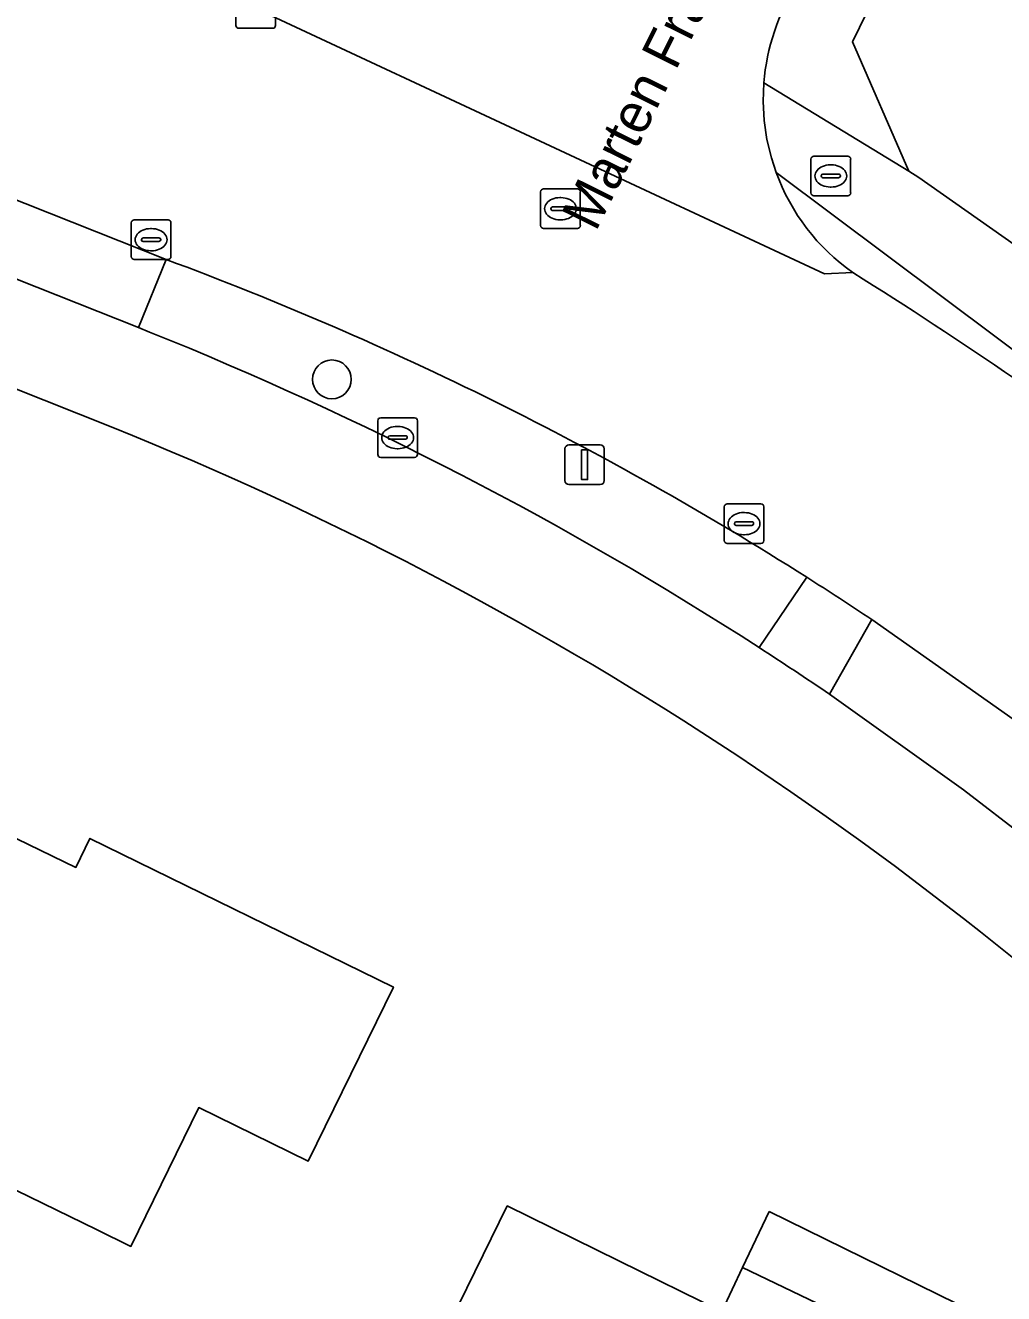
# Model space of a CAD drawing. Extents: x 157320 to 158835, y 386650 to 388491.
# Drawn here: x 158442.81 to 158467.47, y 387270.87 to 387302.85 of the extents above; entities that cross this region are included whole.
import ezdxf

# ---------------------------------------------------------------- set-up
doc = ezdxf.new("R2010")
doc.units = 0
for name, color, linetype in [('IMGEO_Berm_groen', 7, 'Continuous'), ('IMGEO_Boom', 7, 'Continuous'), ('IMGEO_Brandkraan', 7, 'Continuous'), ('IMGEO_Erf', 7, 'Continuous'), ('IMGEO_Groenvoorziening', 7, 'Continuous'), ('IMGEO_Kolk', 7, 'Continuous'), ('IMGEO_Lichtmast', 7, 'Continuous'), ('IMGEO_Openbare_ruimte_label', 7, 'Continuous'), ('IMGEO_Pand', 7, 'Continuous'), ('IMGEO_Pand_overbouw', 7, 'Continuous'), ('IMGEO_Rijbaan_lokaal_gesloten', 7, 'Continuous'), ('IMGEO_Rioolput', 7, 'Continuous'), ('IMGEO_Voetpad_open', 7, 'Continuous')]:
    doc.layers.add(name, color=color, linetype=linetype)

msp = doc.modelspace()

# ---------------------------------------------------------------- linework, layer by layer
at = {"layer": 'IMGEO_Berm_groen'}
for points in [[(158446.358, 387296.947), (158445.664, 387295.226), (158445.941, 387295.116)], [(158461.305, 387287.16), (158462.506, 387288.933)], [(158462.506, 387288.933), (158461.305, 387287.16)], [(158463.078, 387285.985), (158464.144, 387287.867)]]:
    msp.add_lwpolyline(points, dxfattribs=at)
for centre, radius, start, end in [((158416.406, 387216.319), 86.011, 57.5901, 69.62092), ((158412.172, 387211.091), 90.557, 57.14155, 68.10515), ((158418.636, 387219.732), 81.935, 56.26085, 57.62751), ((158414.264, 387214.254), 86.765, 55.76452, 57.16913)]:
    msp.add_arc(centre, radius, start, end, dxfattribs=at)
at = {"layer": 'IMGEO_Boom'}
msp.add_circle((158450.537, 387293.922), 0.489, dxfattribs=at)
at = {"layer": 'IMGEO_Brandkraan'}
for p, q in [((158462.687, 387299.551), (158463.539, 387299.551)), ((158462.612, 387298.625), (158462.612, 387299.477)), ((158463.1, 387299.331), (158463.125, 387299.331)), ((158463.613, 387299.477), (158463.613, 387298.625)), ((158462.871, 387299.045), (158462.871, 387299.057)), ((158463.309, 387299.008), (158462.911, 387299.008)), ((158462.914, 387299.094), (158463.312, 387299.094)), ((158463.355, 387299.057), (158463.355, 387299.045)), ((158463.539, 387298.551), (158462.687, 387298.551)), ((158463.123, 387298.771), (158463.098, 387298.771))]:
    msp.add_line(p, q, dxfattribs=at)
for points in [[(158462.687, 387299.551), (158463.539, 387299.551)], [(158462.612, 387298.625), (158462.612, 387299.477)], [(158463.613, 387299.477), (158463.613, 387298.625)], [(158463.539, 387298.551), (158462.687, 387298.551)]]:
    msp.add_lwpolyline(points, dxfattribs=at)
for centre, radius, start, end in [((158462.689, 387299.475), 0.0765, 91.552, 178.448), ((158462.689, 387299.475), 0.0765, 91.552, 178.448), ((158463.537, 387299.475), 0.0765, 1.552, 88.448), ((158463.537, 387299.475), 0.0765, 1.552, 88.448), ((158462.911, 387299.054), 0.0403, 85.8775, 175.7526), ((158462.908, 387299.044), 0.0366, 178.938, 274.7102), ((158463.312, 387299.051), 0.043, 264.8664, 352.4533), ((158463.316, 387299.056), 0.0386, 1.7309, 96.639), ((158462.689, 387298.627), 0.0765, 181.552, 268.448), ((158462.689, 387298.627), 0.0765, 181.552, 268.448), ((158463.537, 387298.627), 0.0765, 271.552, 358.448), ((158463.537, 387298.627), 0.0765, 271.552, 358.448)]:
    msp.add_arc(centre, radius, start, end, dxfattribs=at)
for centre, major_axis, ratio, start_param, end_param in [((158463.099, 387299.051), (-0.387, 0.002), 0.722429, 4.712389, 7.853982), ((158463.124, 387299.051), (-0.39, 0.002), 0.717154, 1.570796, 4.712389)]:
    msp.add_ellipse(centre, major_axis=major_axis, ratio=ratio, start_param=start_param, end_param=end_param, dxfattribs=at)
at = {"layer": 'IMGEO_Erf'}
for points in [[(158484.75, 387345.542), (158481.26, 387338.47), (158480.372, 387336.671), (158479.547, 387334.998), (158477.581, 387330.891), (158470.927, 387317.329), (158468.729, 387312.824), (158463.66, 387302.435), (158465.081, 387299.176), (158465.333, 387299.016), (158473.556, 387293.227), (158481.229, 387286.727), (158486.833, 387281.155), (158490.951, 387276.512)], [(158445.012, 387292.709), (158371.421, 387322.022), (158369.396, 387322.841)], [(158451.101, 387265.21), (158454.959, 387273.079), (158457.768, 387271.698), (158460.364, 387270.421), (158460.887, 387271.523), (158464.227, 387269.921)]]:
    msp.add_lwpolyline(points, dxfattribs=at)
msp.add_lwpolyline([(158431.895, 387279.493), (158434.104, 387283.978), (158437.686, 387282.207), (158437.098, 387280.872), (158440.342, 387279.257), (158440.989, 387280.592), (158441.979, 387282.634), (158444.086, 387281.616), (158444.439, 387282.348), (158452.088, 387278.596), (158449.94, 387274.21), (158447.181, 387275.559), (158445.47, 387272.06), (158444.604, 387272.483), (158440.547, 387274.464), (158440.266, 387273.878), (158438.469, 387273.254), (158437.885, 387273.539), (158437.045, 387271.788), (158436.95, 387271.59), (158433.705, 387273.147), (158432.67, 387270.99), (158430.75, 387270.35), (158428.07, 387271.73)], close=True, dxfattribs=at)
msp.add_arc((158411.94, 387210.674), 88.451, 45.64309, 68.04326, dxfattribs=at)
at = {"layer": 'IMGEO_Groenvoorziening'}
for points in [[(158461.425, 387301.403), (158465.081, 387299.176), (158463.66, 387302.435), (158468.729, 387312.824), (158466.569, 387312.483), (158462.264, 387303.879)], [(158479.22, 387284.912), (158479.907, 387285.533), (158461.733, 387299.141)]]:
    msp.add_lwpolyline(points, dxfattribs=at)
for centre, radius, start, end in [((158466.76, 387300.975), 5.352, 147.1452, 175.4166), ((158466.75, 387300.975), 5.341, 200.0821, 234.7522), ((158404.129, 387201.288), 112.391, 48.07749, 58.01198)]:
    msp.add_arc(centre, radius, start, end, dxfattribs=at)
at = {"layer": 'IMGEO_Kolk'}
for p, q in [((158448.116, 387302.849), (158448.116, 387303.701)), ((158449.117, 387303.701), (158449.117, 387302.849)), ((158449.043, 387302.775), (158448.191, 387302.775)), ((158445.554, 387297.945), (158446.406, 387297.945)), ((158445.479, 387297.019), (158445.479, 387297.871)), ((158445.967, 387297.725), (158445.992, 387297.725)), ((158446.48, 387297.871), (158446.48, 387297.019)), ((158445.738, 387297.439), (158445.738, 387297.451)), ((158446.176, 387297.402), (158445.778, 387297.402)), ((158445.781, 387297.488), (158446.179, 387297.488)), ((158446.222, 387297.451), (158446.222, 387297.439)), ((158446.406, 387296.945), (158445.554, 387296.945)), ((158445.99, 387297.165), (158445.965, 387297.165)), ((158460.425, 387289.858), (158460.425, 387290.71)), ((158460.5, 387290.784), (158461.352, 387290.784)), ((158460.913, 387290.564), (158460.938, 387290.564)), ((158461.426, 387290.71), (158461.426, 387289.858)), ((158460.684, 387290.278), (158460.684, 387290.29)), ((158461.122, 387290.241), (158460.724, 387290.241)), ((158460.727, 387290.327), (158461.125, 387290.327)), ((158461.168, 387290.29), (158461.168, 387290.278)), ((158460.936, 387290.004), (158460.911, 387290.004)), ((158461.352, 387289.784), (158460.5, 387289.784))]:
    msp.add_line(p, q, dxfattribs=at)
for points in [[(158448.116, 387302.849), (158448.116, 387303.701)], [(158449.117, 387303.701), (158449.117, 387302.849)], [(158449.043, 387302.775), (158448.191, 387302.775)], [(158445.554, 387297.945), (158446.406, 387297.945)], [(158445.479, 387297.019), (158445.479, 387297.871)], [(158446.48, 387297.871), (158446.48, 387297.019)], [(158446.406, 387296.945), (158445.554, 387296.945)], [(158460.425, 387289.858), (158460.425, 387290.71)], [(158460.5, 387290.784), (158461.352, 387290.784)], [(158461.426, 387290.71), (158461.426, 387289.858)], [(158461.352, 387289.784), (158460.5, 387289.784)]]:
    msp.add_lwpolyline(points, dxfattribs=at)
for centre, radius, start, end in [((158448.193, 387302.851), 0.0765, 181.552, 268.448), ((158448.193, 387302.851), 0.0765, 181.552, 268.448), ((158449.041, 387302.851), 0.0765, 271.552, 358.448), ((158449.041, 387302.851), 0.0765, 271.552, 358.448), ((158445.556, 387297.869), 0.0765, 91.552, 178.448), ((158445.556, 387297.869), 0.0765, 91.552, 178.448), ((158446.404, 387297.869), 0.0765, 1.552, 88.448), ((158446.404, 387297.869), 0.0765, 1.552, 88.448), ((158445.778, 387297.448), 0.0403, 85.8775, 175.7526), ((158445.775, 387297.438), 0.0366, 178.938, 274.7102), ((158446.179, 387297.445), 0.043, 264.8664, 352.4533), ((158446.183, 387297.45), 0.0386, 1.7309, 96.639), ((158445.556, 387297.021), 0.0765, 181.552, 268.448), ((158445.556, 387297.021), 0.0765, 181.552, 268.448), ((158446.404, 387297.021), 0.0765, 271.552, 358.448), ((158446.404, 387297.021), 0.0765, 271.552, 358.448), ((158460.502, 387290.708), 0.0765, 91.552, 178.448), ((158460.502, 387290.708), 0.0765, 91.552, 178.448), ((158461.35, 387290.708), 0.0765, 1.552, 88.448), ((158461.35, 387290.708), 0.0765, 1.552, 88.448), ((158460.724, 387290.287), 0.0403, 85.8775, 175.7526), ((158460.721, 387290.277), 0.0366, 178.938, 274.7102), ((158461.125, 387290.284), 0.043, 264.8664, 352.4533), ((158461.129, 387290.289), 0.0386, 1.7309, 96.639), ((158460.502, 387289.86), 0.0765, 181.552, 268.448), ((158460.502, 387289.86), 0.0765, 181.552, 268.448), ((158461.35, 387289.86), 0.0765, 271.552, 358.448), ((158461.35, 387289.86), 0.0765, 271.552, 358.448)]:
    msp.add_arc(centre, radius, start, end, dxfattribs=at)
for centre, major_axis, ratio, start_param, end_param in [((158445.966, 387297.445), (-0.387, 0.002), 0.722429, 4.712389, 7.853982), ((158445.991, 387297.445), (-0.39, 0.002), 0.717154, 1.570796, 4.712389), ((158460.912, 387290.284), (-0.387, 0.002), 0.722429, 4.712389, 7.853982), ((158460.937, 387290.284), (-0.39, 0.002), 0.717154, 1.570796, 4.712389)]:
    msp.add_ellipse(centre, major_axis=major_axis, ratio=ratio, start_param=start_param, end_param=end_param, dxfattribs=at)
at = {"layer": 'IMGEO_Lichtmast'}
for p, q in [((158456.412, 387291.37), (158456.412, 387292.17)), ((158456.412, 387292.17), (158456.412, 387291.37)), ((158456.512, 387292.27), (158457.302, 387292.27)), ((158457.302, 387292.27), (158456.512, 387292.27)), ((158457.402, 387292.17), (158457.402, 387291.37)), ((158457.402, 387291.37), (158457.402, 387292.17)), ((158457.302, 387291.27), (158456.512, 387291.27)), ((158456.512, 387291.27), (158457.302, 387291.27))]:
    msp.add_line(p, q, dxfattribs=at)
msp.add_lwpolyline([(158456.832, 387292.145), (158456.982, 387292.145), (158456.982, 387291.395), (158456.832, 387291.395), (158456.832, 387292.145)], dxfattribs=at)
for centre, start, end in [((158456.512, 387292.17), 90, 180), ((158456.512, 387292.17), 90, 180), ((158457.302, 387292.17), 0, 90), ((158457.302, 387292.17), 360, 90), ((158456.512, 387291.37), 180, 270), ((158456.512, 387291.37), 180, 270), ((158457.302, 387291.37), 270, 0), ((158457.302, 387291.37), 270, 0)]:
    msp.add_arc(centre, 0.1, start, end, dxfattribs=at)
at = {"layer": 'IMGEO_Pand'}
msp.add_lwpolyline([(158452.088, 387278.596), (158444.439, 387282.348), (158444.086, 387281.616), (158441.979, 387282.634), (158440.989, 387280.592), (158440.342, 387279.257), (158437.098, 387280.872), (158437.686, 387282.207), (158434.104, 387283.978), (158431.895, 387279.493), (158428.07, 387271.73), (158430.75, 387270.35), (158432.67, 387270.99), (158433.705, 387273.147), (158436.95, 387271.59), (158437.045, 387271.788), (158437.885, 387273.539), (158438.469, 387273.254), (158440.266, 387273.878), (158440.547, 387274.464), (158444.604, 387272.483), (158445.47, 387272.06), (158447.181, 387275.559), (158449.94, 387274.21)], close=True, dxfattribs=at)
msp.add_lwpolyline([(158464.227, 387269.921), (158460.887, 387271.523), (158460.364, 387270.421), (158457.768, 387271.698), (158454.959, 387273.079), (158451.101, 387265.21)], dxfattribs=at)
at = {"layer": 'IMGEO_Pand_overbouw'}
msp.add_lwpolyline([(158461.557, 387272.935), (158460.887, 387271.523), (158464.227, 387269.921), (158466.576, 387268.794), (158467.225, 387270.153)], close=True, dxfattribs=at)
at = {"layer": 'IMGEO_Rijbaan_lokaal_gesloten'}
for points in [[(158366.313, 387328.816), (158368.804, 387327.575), (158370.298, 387326.889), (158375.084, 387325.001), (158381.482, 387322.487), (158390.581, 387318.917), (158403.518, 387313.826), (158410.128, 387311.226), (158422.262, 387306.447), (158427.013, 387304.586), (158442.232, 387298.584), (158446.358, 387296.947)], [(158463.667, 387296.613), (158462.957, 387296.583), (158448.62, 387303.273), (158448.774, 387303.642), (158439.677, 387307.212), (158435.544, 387308.835), (158432.226, 387310.137), (158426.935, 387312.214), (158414.873, 387316.948)], [(158448.774, 387303.642), (158448.62, 387303.273), (158462.957, 387296.583), (158463.667, 387296.613)], [(158461.733, 387299.141), (158461.614, 387299.508), (158461.503, 387299.974), (158461.434, 387300.447), (158461.408, 387300.925), (158461.425, 387301.403)], [(158464.144, 387287.867), (158467.712, 387285.353)]]:
    msp.add_lwpolyline(points, dxfattribs=at)
for centre, radius, start, end in [((158466.76, 387300.975), 5.352, 147.1452, 175.4166), ((158466.75, 387300.975), 5.341, 200.0821, 234.7522), ((158416.406, 387216.319), 86.011, 57.5901, 69.62092), ((158404.129, 387201.288), 112.391, 48.07749, 58.01198), ((158418.636, 387219.732), 81.935, 56.26085, 57.62751)]:
    msp.add_arc(centre, radius, start, end, dxfattribs=at)
at = {"layer": 'IMGEO_Rioolput'}
for p, q in [((158455.798, 387297.8), (158455.798, 387298.652)), ((158455.873, 387298.726), (158456.725, 387298.726)), ((158456.799, 387298.652), (158456.799, 387297.8)), ((158456.057, 387298.22), (158456.057, 387298.232)), ((158456.1, 387298.269), (158456.498, 387298.269)), ((158456.286, 387298.506), (158456.311, 387298.506)), ((158456.541, 387298.232), (158456.541, 387298.22)), ((158456.495, 387298.183), (158456.097, 387298.183)), ((158456.309, 387297.946), (158456.284, 387297.946)), ((158456.725, 387297.726), (158455.873, 387297.726)), ((158451.693, 387292.028), (158451.693, 387292.88)), ((158451.768, 387292.954), (158452.62, 387292.954)), ((158452.694, 387292.88), (158452.694, 387292.028)), ((158451.952, 387292.448), (158451.952, 387292.46)), ((158451.995, 387292.497), (158452.393, 387292.497)), ((158452.181, 387292.734), (158452.206, 387292.734)), ((158452.436, 387292.46), (158452.436, 387292.448)), ((158452.39, 387292.411), (158451.992, 387292.411)), ((158452.204, 387292.174), (158452.179, 387292.174)), ((158452.62, 387291.954), (158451.768, 387291.954))]:
    msp.add_line(p, q, dxfattribs=at)
for points in [[(158455.798, 387297.8), (158455.798, 387298.652)], [(158455.873, 387298.726), (158456.725, 387298.726)], [(158456.799, 387298.652), (158456.799, 387297.8)], [(158456.725, 387297.726), (158455.873, 387297.726)], [(158451.693, 387292.028), (158451.693, 387292.88)], [(158451.768, 387292.954), (158452.62, 387292.954)], [(158452.694, 387292.88), (158452.694, 387292.028)], [(158452.62, 387291.954), (158451.768, 387291.954)]]:
    msp.add_lwpolyline(points, dxfattribs=at)
for centre, radius, start, end in [((158455.875, 387298.65), 0.0765, 91.552, 178.448), ((158455.875, 387298.65), 0.0765, 91.552, 178.448), ((158456.723, 387298.65), 0.0765, 1.552, 88.448), ((158456.723, 387298.65), 0.0765, 1.552, 88.448), ((158456.097, 387298.229), 0.0403, 85.8775, 175.7526), ((158456.094, 387298.219), 0.0366, 178.938, 274.7102), ((158456.498, 387298.226), 0.043, 264.8664, 352.4533), ((158456.502, 387298.231), 0.0386, 1.7309, 96.639), ((158455.875, 387297.802), 0.0765, 181.552, 268.448), ((158455.875, 387297.802), 0.0765, 181.552, 268.448), ((158456.723, 387297.802), 0.0765, 271.552, 358.448), ((158456.723, 387297.802), 0.0765, 271.552, 358.448), ((158451.77, 387292.878), 0.0765, 91.552, 178.448), ((158451.77, 387292.878), 0.0765, 91.552, 178.448), ((158452.618, 387292.878), 0.0765, 1.552, 88.448), ((158452.618, 387292.878), 0.0765, 1.552, 88.448), ((158451.992, 387292.457), 0.0403, 85.8775, 175.7526), ((158452.397, 387292.459), 0.0386, 1.7309, 96.639), ((158451.989, 387292.447), 0.0366, 178.938, 274.7102), ((158452.393, 387292.454), 0.043, 264.8664, 352.4533), ((158451.77, 387292.03), 0.0765, 181.552, 268.448), ((158451.77, 387292.03), 0.0765, 181.552, 268.448), ((158452.618, 387292.03), 0.0765, 271.552, 358.448), ((158452.618, 387292.03), 0.0765, 271.552, 358.448)]:
    msp.add_arc(centre, radius, start, end, dxfattribs=at)
for centre, major_axis, ratio, start_param, end_param in [((158456.285, 387298.226), (-0.387, 0.002), 0.722429, 4.712389, 7.853982), ((158456.31, 387298.226), (-0.39, 0.002), 0.717154, 1.570796, 4.712389), ((158452.18, 387292.454), (-0.387, 0.002), 0.722429, 4.712389, 7.853982), ((158452.205, 387292.454), (-0.39, 0.002), 0.717154, 1.570796, 4.712389)]:
    msp.add_ellipse(centre, major_axis=major_axis, ratio=ratio, start_param=start_param, end_param=end_param, dxfattribs=at)
at = {"layer": 'IMGEO_Voetpad_open'}
for points in [[(158357.832, 387328.85), (158361.802, 387326.604), (158368.923, 387323.144), (158369.396, 387322.841), (158371.421, 387322.022), (158445.012, 387292.709)], [(158445.941, 387295.116), (158445.664, 387295.226), (158441.544, 387296.865), (158426.24, 387302.946), (158421.446, 387304.838), (158409.471, 387309.605), (158402.816, 387312.246)], [(158467.712, 387285.353), (158464.144, 387287.867), (158463.078, 387285.985), (158466.456, 387283.572), (158468.03, 387282.364), (158469.363, 387284.092)], [(158468.03, 387282.364), (158466.456, 387283.572), (158463.078, 387285.985)]]:
    msp.add_lwpolyline(points, dxfattribs=at)
for points in [[(158461.425, 387301.403), (158461.408, 387300.925), (158461.434, 387300.447), (158461.503, 387299.974), (158461.614, 387299.508), (158461.733, 387299.141), (158479.907, 387285.533), (158481.229, 387286.727), (158473.556, 387293.227), (158465.333, 387299.016), (158465.081, 387299.176)], [(158441.544, 387296.865), (158445.664, 387295.226), (158446.358, 387296.947), (158442.232, 387298.584)]]:
    msp.add_lwpolyline(points, close=True, dxfattribs=at)
for centre, radius, start, end in [((158412.172, 387211.091), 90.557, 57.14155, 68.10515), ((158411.94, 387210.674), 88.451, 45.64309, 68.04326), ((158414.264, 387214.254), 86.765, 55.76452, 57.16913)]:
    msp.add_arc(centre, radius, start, end, dxfattribs=at)

# ---------------------------------------------------------------- texts
at = {"layer": 'IMGEO_Openbare_ruimte_label'}
msp.add_text('Marten Frans Elkerboutlaan', height=1, rotation=63.6399, dxfattribs=at).set_placement((158457.189, 387297.625))

doc.saveas('drawing.dxf')
